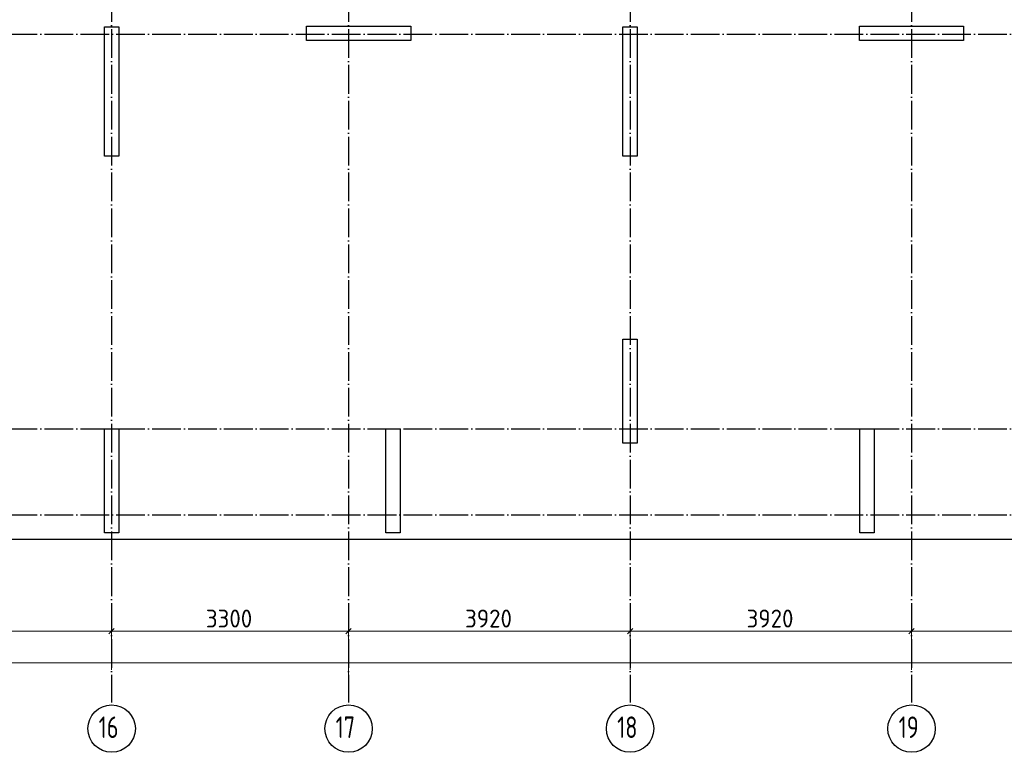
# Model space of a CAD drawing. Header units: millimetres. Extents: x -49773 to 2322955, y -3321 to 58485.
# Tile 277 of 580: x 1078857 to 1092569, y 19335 to 29546. Entities that reach past the tile are written whole.
import ezdxf

# ---------------------------------------------------------------- set-up
doc = ezdxf.new("R2010")
doc.units = ezdxf.units.MM
doc.linetypes.add('______11', pattern=[500, 400, -50, 0, -50])
doc.linetypes.add('______5', pattern=[1100, 800, -100, 100, -100])
doc.layers.add('Standard', color=7, linetype='Continuous', lineweight=25)
doc.layers.add('Размерная линия_ общее', color=7, linetype='Continuous', lineweight=13)
doc.layers.add('Осевая линия_ общее', color=7, linetype='______5', lineweight=13, true_color=0xa0a0a0)
doc.styles.add('ISOCPEUR', font='txt')

msp = doc.modelspace()

# ---------------------------------------------------------------- linework, layer by layer
at = {"color": 7, "linetype": 'Continuous', "lineweight": 25, "transparency": 33554687}
for p, q in [((1080036.7, 27643.9), (1080036.7, 29443.9)), ((1080036.7, 29443.9), (1080236.7, 29443.9)), ((1080236.7, 29443.9), (1080236.7, 27643.9)), ((1082851.7, 29253.9), (1082851.7, 29453.9)), ((1082851.7, 29453.9), (1084301.7, 29453.9)), ((1084301.7, 29453.9), (1084301.7, 29253.9)), ((1087256.6, 27643.9), (1087256.6, 29443.9)), ((1087256.6, 29443.9), (1087456.6, 29443.9)), ((1087456.6, 29443.9), (1087456.6, 27643.9)), ((1090551.7, 29253.9), (1090551.7, 29453.9)), ((1090551.7, 29453.9), (1092001.7, 29453.9)), ((1092001.7, 29453.9), (1092001.7, 29253.9)), ((1084301.7, 29253.9), (1082851.7, 29253.9)), ((1092001.7, 29253.9), (1090551.7, 29253.9)), ((1080236.7, 27643.9), (1080036.7, 27643.9)), ((1087456.6, 27643.9), (1087256.6, 27643.9)), ((1087256.7, 23643.9), (1087256.7, 25093.9)), ((1087256.7, 25093.9), (1087456.7, 25093.9)), ((1087456.7, 25093.9), (1087456.7, 23643.9)), ((1080036.7, 22393.9), (1080036.7, 23843.9)), ((1080036.7, 23843.9), (1080236.7, 23843.9)), ((1080236.7, 23843.9), (1080236.7, 22393.9)), ((1083956.7, 22393.9), (1083956.7, 23843.9)), ((1083956.7, 23843.9), (1084156.7, 23843.9)), ((1084156.7, 23843.9), (1084156.7, 22393.9)), ((1090556.7, 22393.9), (1090556.7, 23843.9)), ((1090556.7, 23843.9), (1090756.7, 23843.9)), ((1090756.7, 23843.9), (1090756.7, 22393.9)), ((1087456.7, 23643.9), (1087256.7, 23643.9)), ((1080236.7, 22393.9), (1080036.7, 22393.9)), ((1084156.7, 22393.9), (1083956.7, 22393.9)), ((1090756.7, 22393.9), (1090556.7, 22393.9))]:
    msp.add_line(p, q, dxfattribs=at)
at = {"layer": 'Standard', "color": 254, "linetype": 'Continuous', "lineweight": 25, "true_color": 0xc4c4ff, "transparency": 33554687}
msp.add_lwpolyline([(1055676.7, 22304.8), (1097996.7, 22304.8), (1097996.7, 36935.9), (1055676.7, 36935.9), (1055676.7, 22304.8)], dxfattribs=at)
at = {"layer": 'Осевая линия_ общее', "color": 253, "linetype": '______11', "lineweight": -3, "true_color": 0xa0a0a0, "transparency": 33554687}
for p, q in [((1080136.7, 36915.9), (1080136.7, 20029.5)), ((1083436.7, 36915.9), (1083436.7, 20029.5)), ((1087356.7, 36915.9), (1087356.7, 20029.5)), ((1091276.7, 36915.9), (1091276.7, 20029.5)), ((1055696.7, 29343.9), (1100211.6, 29343.9)), ((1055696.7, 23843.9), (1100211.6, 23843.9)), ((1055696.7, 22643.9), (1100211.6, 22643.9))]:
    msp.add_line(p, q, dxfattribs=at)
at = {"layer": 'Осевая линия_ общее', "color": 7, "linetype": 'Continuous', "lineweight": 25, "transparency": 33554687}
for centre in [(1080137.1, 19665.1), (1083437.1, 19665.1), (1087357.1, 19665.1), (1091277.1, 19665.1)]:
    msp.add_circle(centre, 330.4, dxfattribs=at)
at = {"layer": 'Размерная линия_ общее', "color": 7, "linetype": 'Continuous', "lineweight": 13, "transparency": 33554687}
for p, q in [((1080136.7, 21024.2), (1080136.7, 21149.2)), ((1083436.7, 21024.2), (1083436.7, 21149.2)), ((1087356.7, 21024.2), (1087356.7, 21149.2)), ((1091276.7, 21024.2), (1091276.7, 21149.2)), ((1076836.7, 21024.2), (1080136.7, 21024.2)), ((1080099.2, 20986.7), (1080174.2, 21061.7)), ((1080136.7, 21024.2), (1080136.7, 20899.2)), ((1080136.7, 21024.2), (1080136.7, 20483.9)), ((1080136.7, 21024.2), (1083436.7, 21024.2)), ((1083399.2, 20986.7), (1083474.2, 21061.7)), ((1083436.7, 21024.2), (1083436.7, 20899.2)), ((1083436.7, 21024.2), (1083436.7, 20383.9)), ((1083436.7, 21024.2), (1087356.7, 21024.2)), ((1087319.2, 20986.7), (1087394.2, 21061.7)), ((1087356.7, 21024.2), (1087356.7, 20899.2)), ((1087356.7, 21024.2), (1087356.7, 20483.9)), ((1087356.7, 21024.2), (1091276.7, 21024.2)), ((1091239.2, 20986.7), (1091314.2, 21061.7)), ((1091276.7, 21024.2), (1091276.7, 20899.2)), ((1091276.7, 21024.2), (1091276.7, 20483.9)), ((1091276.7, 21024.2), (1094576.7, 21024.2)), ((1055796.7, 20584.2), (1097876.7, 20584.2))]:
    msp.add_line(p, q, dxfattribs=at)

# ---------------------------------------------------------------- texts
at = {"layer": 'Осевая линия_ общее', "color": 7, "linetype": 'Continuous', "lineweight": 25, "transparency": 33554687, "char_height": 300, "attachment_point": 7, "style": 'ISOCPEUR'}
for s, insert, width in [('\\W0.75;16', (1079957.1, 19534.6), 472.289), ('\\W0.75;17', (1083257.1, 19534.6), 472.289), ('\\W0.75;18', (1087177.1, 19534.6), 472.289), ('\\W0.75;19', (1091097.1, 19534.6), 472.281)]:
    msp.add_mtext(s, dxfattribs=dict(at, insert=insert, width=width))
at = {"layer": 'Размерная линия_ общее', "color": 7, "linetype": 'Continuous', "lineweight": 25, "transparency": 33554687, "char_height": 250, "attachment_point": 7, "style": 'ISOCPEUR'}
for s, insert, width in [('\\W0.93;3300', (1081449.2, 21074.2), 816.019), ('\\W0.93;3920', (1085059.2, 21074.2), 816.012), ('\\W0.93;3920', (1088979.2, 21074.2), 816.026)]:
    msp.add_mtext(s, dxfattribs=dict(at, insert=insert, width=width))

doc.saveas('drawing.dxf')
